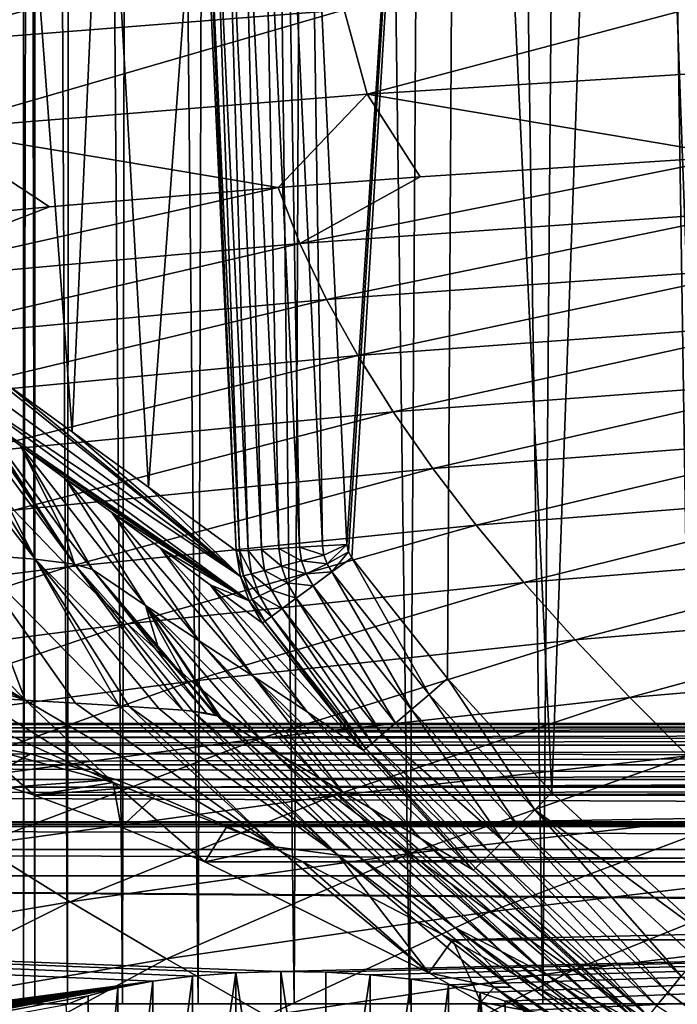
# Model space of a CAD drawing. Header units: metres. Extents: x -150 to 310, y -128 to 84.
# Tile 357 of 465: x 232.97 to 238.32, y 32.1 to 40.11. Entities that reach past the tile are written whole.
import ezdxf

# ---------------------------------------------------------------- set-up
doc = ezdxf.new("R2010")
doc.units = ezdxf.units.M
doc.layers.add('solid_26009703_SW0001_01', color=7, linetype='CONTINUOUS')

msp = doc.modelspace()

# ---------------------------------------------------------------- linework, layer by layer
at = {"layer": 'solid_26009703_SW0001_01'}
for points in [[(233.090775, 32.099998, 1.751996), (233.100632, 84.099998, 1.843907), (233, 84.099998)], [(233, 32.099998), (233, 84.099998), (233.100632, 84.099998, -1.843907)], [(233.090775, 32.099998, 1.751996), (233, 84.099998), (233, 32.099998)], [(233, 32.099998), (233.100632, 84.099998, -1.843907), (233.090775, 32.099998, -1.751996)], [(233.359024, 32.099998, 3.474618), (233.100632, 84.099998, 1.843907), (233.090775, 32.099998, 1.751996)], [(233.090775, 32.099998, -1.751996), (233.100632, 84.099998, -1.843907), (233.359024, 32.099998, -3.474618)], [(233.359024, 32.099998, 3.474618), (233.397217, 84.099998, 3.652678), (233.100632, 84.099998, 1.843907)], [(233.359024, 32.099998, -3.474618), (233.100632, 84.099998, -1.843907), (233.397217, 84.099998, -3.652678)], [(233.805099, 32.099998, 5.169191), (233.397217, 84.099998, 3.652678), (233.359024, 32.099998, 3.474618)], [(233.359024, 32.099998, -3.474618), (233.397217, 84.099998, -3.652678), (233.805099, 32.099998, -5.169191)], [(233.805099, 32.099998, 5.169191), (233.890686, 84.099998, 5.42968), (233.397217, 84.099998, 3.652678)], [(233.805099, 32.099998, -5.169191), (233.397217, 84.099998, -3.652678), (233.890686, 84.099998, -5.42968)], [(234.421494, 32.099998, 6.804354), (233.890686, 84.099998, 5.42968), (233.805099, 32.099998, 5.169191)], [(233.805099, 32.099998, -5.169191), (233.890686, 84.099998, -5.42968), (234.421494, 32.099998, -6.804354)], [(234.421494, 32.099998, 6.804354), (234.571091, 84.099998, 7.136945), (233.890686, 84.099998, 5.42968)], [(234.421494, 32.099998, -6.804354), (233.890686, 84.099998, -5.42968), (234.571091, 84.099998, -7.136945)], [(235.2034, 32.099998, 8.370223), (234.571091, 84.099998, 7.136945), (234.421494, 32.099998, 6.804354)], [(234.421494, 32.099998, -6.804354), (234.571091, 84.099998, -7.136945), (235.2034, 32.099998, -8.370223)], [(235.2034, 32.099998, 8.370223), (235.434052, 84.099998, 8.765393), (234.571091, 84.099998, 7.136945)], [(235.2034, 32.099998, -8.370223), (234.571091, 84.099998, -7.136945), (235.434052, 84.099998, -8.765393)], [(236.1427, 32.099998, 9.84706), (235.434052, 84.099998, 8.765393), (235.2034, 32.099998, 8.370223)], [(235.2034, 32.099998, -8.370223), (235.434052, 84.099998, -8.765393), (236.1427, 32.099998, -9.84706)], [(236.1427, 32.099998, 9.84706), (236.466843, 84.099998, 10.287792), (235.434052, 84.099998, 8.765393)], [(236.1427, 32.099998, -9.84706), (235.434052, 84.099998, -8.765393), (236.466843, 84.099998, -10.287792)], [(237.226669, 32.099998, 11.217721), (236.466843, 84.099998, 10.287792), (236.1427, 32.099998, 9.84706)], [(236.1427, 32.099998, -9.84706), (236.466843, 84.099998, -10.287792), (237.226669, 32.099998, -11.217721)], [(237.226669, 32.099998, 11.217721), (237.657089, 84.099998, 11.689745), (236.466843, 84.099998, 10.287792)], [(237.226669, 32.099998, -11.217721), (236.466843, 84.099998, -10.287792), (237.657089, 84.099998, -11.689745)], [(238.44928, 32.099998, 12.473018), (237.657089, 84.099998, 11.689745), (237.226669, 32.099998, 11.217721)], [(237.226669, 32.099998, -11.217721), (237.657089, 84.099998, -11.689745), (238.44928, 32.099998, -12.473018)], [(238.385468, 41.969818, 12.413801), (237.657089, 84.099998, 11.689745), (238.44928, 32.099998, 12.473018)], [(238.44928, 32.099998, -12.473018), (237.657089, 84.099998, -11.689745), (238.995682, 84.099998, -12.957369)], [(236.541367, 49.969318, 20), (237.91925, 51.259144, 20), (237.301361, 33.821472, 20)], [(237.91925, 51.259144, 20), (238.59613, 32.629078, 20), (237.301361, 33.821472, 20)], [(237.91925, 51.259144, 20), (238.800003, 42.099998, 20), (238.59613, 32.629078, 20)], [(235.630768, 35.840401, 20), (235.338135, 42.096806, 20), (236.541367, 49.969318, 20)], [(235.644913, 35.778393, 20), (235.630768, 35.840401, 20), (236.541367, 49.969318, 20)], [(235.672653, 35.729469, 20), (235.644913, 35.778393, 20), (236.541367, 49.969318, 20)], [(236.452606, 34.747734, 20), (235.672653, 35.729469, 20), (236.541367, 49.969318, 20)], [(236.452606, 34.747734, 20), (236.541367, 49.969318, 20), (237.301361, 33.821472, 20)], [(233.395615, 36.757183, 74.442169), (232.869705, 37.139164, 95.521042), (232.913101, 43.19643, 82.825928)], [(233.395615, 36.757183, 74.442169), (232.913101, 43.19643, 82.825928), (233.658463, 42.625095, 51.845421)], [(234.017548, 36.305454, 49.514297), (233.395615, 36.757183, 74.442169), (233.658463, 42.625095, 51.845421)], [(234.017548, 36.305454, 49.514297), (233.658463, 42.625095, 51.845421), (234.439224, 42.055996, 20.878588)], [(235.141006, 42.088852, 20.021889), (235.246521, 35.816696, 20.086493), (234.953461, 42.081203, 20.086493)], [(235.141006, 42.088852, 20.021889), (235.338135, 42.096806, 20), (235.433853, 35.828255, 20.021889)], [(235.141006, 42.088852, 20.021889), (235.433853, 35.828255, 20.021889), (235.246521, 35.816696, 20.086493)], [(235.433853, 35.828255, 20.021889), (235.338135, 42.096806, 20), (235.630768, 35.840401, 20)], [(234.017548, 36.305454, 49.514297), (234.439224, 42.055996, 20.878588), (234.731995, 35.786533, 20.87855)], [(234.465729, 42.058949, 20.681879), (234.731995, 35.786533, 20.87855), (234.439224, 42.055996, 20.878588)], [(234.534683, 42.062824, 20.495781), (234.759262, 35.786629, 20.681879), (234.465729, 42.058949, 20.681879)], [(234.465729, 42.058949, 20.681879), (234.759262, 35.786629, 20.681879), (234.731995, 35.786533, 20.87855)], [(234.642746, 42.067947, 20.329344), (234.828171, 35.790882, 20.495781), (234.534683, 42.062824, 20.495781)], [(234.534683, 42.062824, 20.495781), (234.828171, 35.790882, 20.495781), (234.759262, 35.786629, 20.681879)], [(234.784637, 42.074146, 20.190666), (234.936142, 35.797543, 20.329344), (234.642746, 42.067947, 20.329344)], [(234.642746, 42.067947, 20.329344), (234.936142, 35.797543, 20.329344), (234.828171, 35.790882, 20.495781)], [(234.953461, 42.081203, 20.086493), (235.077881, 35.80629, 20.190666), (234.784637, 42.074146, 20.190666)], [(234.784637, 42.074146, 20.190666), (235.077881, 35.80629, 20.190666), (234.936142, 35.797543, 20.329344)], [(234.953461, 42.081203, 20.086493), (235.246521, 35.816696, 20.086493), (235.077881, 35.80629, 20.190666)], [(235.451828, 40.869785, 211.183823), (231.821625, 40.593849, 211.359573), (232.019638, 39.910927, 213.654266)], [(235.451828, 40.869785, 211.183823), (232.019638, 39.910927, 213.654266), (235.610199, 40.192123, 213.433502)], [(239.204437, 40.410988, 213.261826), (235.610199, 40.192123, 213.433502), (235.798004, 39.504864, 215.672867)], [(239.204437, 40.410988, 213.261826), (235.798004, 39.504864, 215.672867), (239.345276, 39.727409, 215.466431)], [(235.610199, 40.192123, 213.433502), (232.019638, 39.910927, 213.654266), (232.254425, 39.218933, 215.938339)], [(235.610199, 40.192123, 213.433502), (232.254425, 39.218933, 215.938339), (235.798004, 39.504864, 215.672867)], [(239.345276, 39.727409, 215.466431), (235.798004, 39.504864, 215.672867), (238.802719, 39.001549, 217.68541)], [(235.798004, 39.504864, 215.672867), (232.254425, 39.218933, 215.938339), (235.073395, 38.744179, 217.959778)], [(235.798004, 39.504864, 215.672867), (235.073395, 38.744179, 217.959778), (236.230042, 38.831886, 217.866257)], [(235.798004, 39.504864, 215.672867), (236.230042, 38.831886, 217.866257), (238.802719, 39.001549, 217.68541)], [(232.254425, 39.218933, 215.938339), (231.350128, 38.413631, 218.312469), (233.212219, 38.588154, 218.126221)], [(232.254425, 39.218933, 215.938339), (233.212219, 38.588154, 218.126221), (235.073395, 38.744179, 217.959778)], [(235.250504, 38.289734, 219.408325), (238.934891, 38.549389, 219.108856), (238.802719, 39.001549, 217.68541)], [(236.230042, 38.831886, 217.866257), (235.250504, 38.289734, 219.408325), (238.802719, 39.001549, 217.68541)], [(236.230042, 38.831886, 217.866257), (235.073395, 38.744179, 217.959778), (235.250504, 38.289734, 219.408325)], [(231.570587, 37.956104, 219.793411), (235.250504, 38.289734, 219.408325), (235.073395, 38.744179, 217.959778)], [(233.212219, 38.588154, 218.126221), (231.570587, 37.956104, 219.793411), (235.073395, 38.744179, 217.959778)], [(233.212219, 38.588154, 218.126221), (231.350128, 38.413631, 218.312469), (231.570587, 37.956104, 219.793411)], [(235.250504, 38.289734, 219.408325), (235.467178, 37.834183, 220.850983), (238.934891, 38.549389, 219.108856)], [(235.467178, 37.834183, 220.850983), (239.097412, 38.095707, 220.52771), (238.934891, 38.549389, 219.108856)], [(231.570587, 37.956104, 219.793411), (231.8414, 37.498146, 221.266678), (235.250504, 38.289734, 219.408325)], [(231.8414, 37.498146, 221.266678), (235.467178, 37.834183, 220.850983), (235.250504, 38.289734, 219.408325)], [(235.467178, 37.834183, 220.850983), (235.72023, 37.377163, 222.287445), (239.097412, 38.095707, 220.52771)], [(235.72023, 37.377163, 222.287445), (239.287216, 37.640106, 221.941879), (239.097412, 38.095707, 220.52771)], [(231.8414, 37.498146, 221.266678), (232.157654, 37.039299, 222.731827), (235.467178, 37.834183, 220.850983)], [(232.157654, 37.039299, 222.731827), (235.72023, 37.377163, 222.287445), (235.467178, 37.834183, 220.850983)], [(235.72023, 37.377163, 222.287445), (236.008469, 36.918476, 223.717239), (239.287216, 37.640106, 221.941879)], [(236.008469, 36.918476, 223.717239), (239.503418, 37.18232, 223.35112), (239.287216, 37.640106, 221.941879)], [(232.869705, 37.139164, 95.521042), (234.764771, 35.577438, 20.882315), (232.431152, 37.456711, 112.994759)], [(232.461105, 37.262821, 112.999016), (232.431152, 37.456711, 112.994759), (234.764771, 35.577438, 20.882315)], [(232.157654, 37.039299, 222.731827), (232.517883, 36.579445, 224.188049), (235.72023, 37.377163, 222.287445)], [(232.517883, 36.579445, 224.188049), (236.008469, 36.918476, 223.717239), (235.72023, 37.377163, 222.287445)], [(232.461105, 37.262821, 112.999016), (234.764771, 35.577438, 20.882315), (232.524994, 37.077431, 113.003975)], [(233.395615, 36.757183, 74.442169), (234.764771, 35.577438, 20.882315), (232.869705, 37.139164, 95.521042)], [(236.008469, 36.918476, 223.717239), (236.330688, 36.457912, 225.139877), (239.503418, 37.18232, 223.35112)], [(236.330688, 36.457912, 225.139877), (239.745117, 36.722069, 224.755173), (239.503418, 37.18232, 223.35112)], [(232.524994, 37.077431, 113.003975), (234.836502, 35.379505, 20.886711), (232.620819, 36.906345, 113.009468)], [(232.524994, 37.077431, 113.003975), (234.764771, 35.577438, 20.882315), (234.836502, 35.379505, 20.886711)], [(233.093781, 35.719173, 119.149307), (232.080536, 37.019733, 119.556763), (232.30365, 36.987812, 117.820557)], [(232.565598, 35.761524, 122.27652), (232.080536, 37.019733, 119.556763), (233.093781, 35.719173, 119.149307)], [(233.093781, 35.719173, 119.149307), (232.30365, 36.987812, 117.820557), (232.46637, 36.958637, 116.082619)], [(233.414734, 35.678715, 116.038506), (232.46637, 36.958637, 116.082619), (232.571381, 36.930923, 114.377327)], [(233.093781, 35.719173, 119.149307), (232.46637, 36.958637, 116.082619), (233.414734, 35.678715, 116.038506)], [(232.517883, 36.579445, 224.188049), (232.920578, 36.118473, 225.634552), (236.008469, 36.918476, 223.717239)], [(232.599335, 36.918957, 113.709587), (233.414734, 35.678715, 116.038506), (232.571381, 36.930923, 114.377327)], [(232.599335, 36.918957, 113.709587), (232.619705, 36.90715, 113.051491), (233.414734, 35.678715, 116.038506)], [(232.619705, 36.90715, 113.051491), (233.335846, 35.921425, 113.033386), (233.414734, 35.678715, 116.038506)], [(232.619705, 36.90715, 113.051491), (232.620819, 36.906345, 113.009468), (233.335846, 35.921425, 113.033386)], [(232.973709, 36.644333, 99.064072), (233.335846, 35.921425, 113.033386), (232.620819, 36.906345, 113.009468)], [(232.973709, 36.644333, 99.064072), (232.620819, 36.906345, 113.009468), (234.836502, 35.379505, 20.886711)], [(232.920578, 36.118473, 225.634552), (236.330688, 36.457912, 225.139877), (236.008469, 36.918476, 223.717239)], [(234.017548, 36.305454, 49.514297), (234.764771, 35.577438, 20.882315), (233.395615, 36.757183, 74.442169)], [(236.330688, 36.457912, 225.139877), (236.685699, 35.995274, 226.554855), (239.745117, 36.722069, 224.755173)], [(236.685699, 35.995274, 226.554855), (240.011414, 36.25909, 226.153793), (239.745117, 36.722069, 224.755173)], [(232.973709, 36.644333, 99.064072), (233.560165, 35.634853, 113.03997), (233.335846, 35.921425, 113.033386)], [(232.973709, 36.644333, 99.064072), (233.991531, 35.341213, 94.658859), (233.560165, 35.634853, 113.03997)], [(232.973709, 36.644333, 99.064072), (233.340225, 36.374916, 84.553391), (233.991531, 35.341213, 94.658859)], [(233.340225, 36.374916, 84.553391), (232.973709, 36.644333, 99.064072), (234.836502, 35.379505, 20.886711)], [(232.920578, 36.118473, 225.634552), (233.364243, 35.656261, 227.070557), (236.330688, 36.457912, 225.139877)], [(233.364243, 35.656261, 227.070557), (236.685699, 35.995274, 226.554855), (236.330688, 36.457912, 225.139877)], [(233.340225, 36.374916, 84.553391), (234.430634, 35.053745, 76.213921), (233.991531, 35.341213, 94.658859)], [(233.340225, 36.374916, 84.553391), (233.718643, 36.098503, 69.475204), (234.430634, 35.053745, 76.213921)], [(234.836502, 35.379505, 20.886711), (233.718643, 36.098503, 69.475204), (233.340225, 36.374916, 84.553391)], [(234.017548, 36.305454, 49.514297), (234.731995, 35.786533, 20.87855), (234.764771, 35.577438, 20.882315)], [(236.685699, 35.995274, 226.554855), (237.072311, 35.530354, 227.9617), (240.011414, 36.25909, 226.153793)], [(237.072311, 35.530354, 227.9617), (240.301422, 35.793114, 227.546768), (240.011414, 36.25909, 226.153793)], [(230.048141, 35.242172, 227.700943), (233.364243, 35.656261, 227.070557), (232.920578, 36.118473, 225.634552)], [(234.836502, 35.379505, 20.886711), (234.11116, 35.811813, 53.836086), (233.718643, 36.098503, 69.475204)], [(233.718643, 36.098503, 69.475204), (234.869934, 34.767818, 57.770428), (234.430634, 35.053745, 76.213921)], [(233.718643, 36.098503, 69.475204), (234.11116, 35.811813, 53.836086), (234.869934, 34.767818, 57.770428)], [(233.364243, 35.656261, 227.070557), (233.847382, 35.192696, 228.495255), (236.685699, 35.995274, 226.554855)], [(233.847382, 35.192696, 228.495255), (237.072311, 35.530354, 227.9617), (236.685699, 35.995274, 226.554855)], [(233.335846, 35.921425, 113.033386), (233.560165, 35.634853, 113.03997), (233.414734, 35.678715, 116.038506)], [(233.012894, 34.571747, 125.011978), (231.002228, 35.755974, 128.208389), (230.924133, 35.838177, 128.226028)], [(231.835144, 35.809242, 125.291481), (233.012894, 34.571747, 125.011978), (230.924133, 35.838177, 128.226028)], [(235.433853, 35.828255, 20.021889), (235.630768, 35.840401, 20), (235.445251, 35.753216, 20.022001)], [(235.445251, 35.753216, 20.022001), (235.630768, 35.840401, 20), (235.470734, 35.681454, 20.022127)], [(235.470734, 35.681454, 20.022127), (235.630768, 35.840401, 20), (235.644913, 35.778393, 20)], [(233.012894, 34.571747, 125.011978), (231.386047, 35.361889, 128.123688), (231.002228, 35.755974, 128.208389)], [(232.565598, 35.761524, 122.27652), (233.012894, 34.571747, 125.011978), (231.835144, 35.809242, 125.291481)], [(232.565598, 35.761524, 122.27652), (233.421768, 34.547264, 123.322212), (233.012894, 34.571747, 125.011978)], [(232.565598, 35.761524, 122.27652), (233.777496, 34.526241, 121.561333), (233.421768, 34.547264, 123.322212)], [(232.565598, 35.761524, 122.27652), (233.093781, 35.719173, 119.149307), (233.777496, 34.526241, 121.561333)], [(234.11116, 35.811813, 53.836086), (235.307999, 34.477139, 39.332069), (234.869934, 34.767818, 57.770428)], [(234.11116, 35.811813, 53.836086), (234.52002, 35.511608, 37.642612), (235.307999, 34.477139, 39.332069)], [(234.836502, 35.379505, 20.886711), (234.52002, 35.511608, 37.642612), (234.11116, 35.811813, 53.836086)], [(234.731995, 35.786533, 20.87855), (234.759262, 35.786629, 20.681879), (234.790588, 35.584106, 20.68499)], [(234.731995, 35.786533, 20.87855), (234.790588, 35.584106, 20.68499), (234.764771, 35.577438, 20.882315)], [(234.759262, 35.786629, 20.681879), (234.828171, 35.790882, 20.495781), (234.857025, 35.601269, 20.498165)], [(234.759262, 35.786629, 20.681879), (234.857025, 35.601269, 20.498165), (234.790588, 35.584106, 20.68499)], [(234.828171, 35.790882, 20.495781), (234.936142, 35.797543, 20.329344), (234.961609, 35.628284, 20.33099)], [(234.828171, 35.790882, 20.495781), (234.961609, 35.628284, 20.33099), (234.857025, 35.601269, 20.498165)], [(234.936142, 35.797543, 20.329344), (235.077881, 35.80629, 20.190666), (235.099213, 35.663826, 20.191645)], [(234.936142, 35.797543, 20.329344), (235.099213, 35.663826, 20.191645), (234.961609, 35.628284, 20.33099)], [(235.077881, 35.80629, 20.190666), (235.246521, 35.816696, 20.086493), (235.263092, 35.706161, 20.086941)], [(235.077881, 35.80629, 20.190666), (235.263092, 35.706161, 20.086941), (235.099213, 35.663826, 20.191645)], [(235.246521, 35.816696, 20.086493), (235.433853, 35.828255, 20.021889), (235.445251, 35.753216, 20.022001)], [(235.246521, 35.816696, 20.086493), (235.445251, 35.753216, 20.022001), (235.263092, 35.706161, 20.086941)], [(235.263092, 35.706161, 20.086941), (235.445251, 35.753216, 20.022001), (235.470734, 35.681454, 20.022127)], [(235.470734, 35.681454, 20.022127), (235.644913, 35.778393, 20), (235.509155, 35.61562, 20.022335)], [(235.509155, 35.61562, 20.022335), (235.644913, 35.778393, 20), (235.672653, 35.729469, 20)], [(237.072311, 35.530354, 227.9617), (237.489304, 35.06295, 229.359924), (240.301422, 35.793114, 227.546768)], [(237.489304, 35.06295, 229.359924), (240.614212, 35.323864, 228.933807), (240.301422, 35.793114, 227.546768)], [(233.093781, 35.719173, 119.149307), (234.295975, 34.489803, 117.893501), (234.101685, 34.505318, 119.520882)], [(233.093781, 35.719173, 119.149307), (233.414734, 35.678715, 116.038506), (234.295975, 34.489803, 117.893501)], [(233.093781, 35.719173, 119.149307), (234.101685, 34.505318, 119.520882), (233.861069, 34.521141, 121.088203)], [(233.093781, 35.719173, 119.149307), (233.861069, 34.521141, 121.088203), (233.777496, 34.526241, 121.561333)], [(233.414734, 35.678715, 116.038506), (234.489151, 34.466469, 115.50058), (234.37442, 34.481972, 117.069504)], [(233.414734, 35.678715, 116.038506), (233.560165, 35.634853, 113.03997), (234.489151, 34.466469, 115.50058)], [(233.414734, 35.678715, 116.038506), (234.37442, 34.481972, 117.069504), (234.295975, 34.489803, 117.893501)], [(235.099213, 35.663826, 20.191645), (235.263092, 35.706161, 20.086941), (235.300385, 35.600349, 20.08746)], [(235.263092, 35.706161, 20.086941), (235.470734, 35.681454, 20.022127), (235.300385, 35.600349, 20.08746)], [(235.300385, 35.600349, 20.08746), (235.470734, 35.681454, 20.022127), (235.509155, 35.61562, 20.022335)], [(235.509155, 35.61562, 20.022335), (235.672653, 35.729469, 20), (236.301102, 34.618252, 20.022333)], [(236.301102, 34.618252, 20.022333), (235.672653, 35.729469, 20), (236.452606, 34.747734, 20)], [(230.048141, 35.242172, 227.700943), (230.627716, 34.780251, 229.147446), (233.364243, 35.656261, 227.070557)], [(230.627716, 34.780251, 229.147446), (233.847382, 35.192696, 228.495255), (233.364243, 35.656261, 227.070557)], [(233.560165, 35.634853, 113.03997), (234.576004, 34.444588, 113.481018), (234.563339, 34.449238, 113.892143)], [(233.560165, 35.634853, 113.03997), (234.341324, 34.709183, 113.06076), (234.576004, 34.444588, 113.481018)], [(233.560165, 35.634853, 113.03997), (234.563339, 34.449238, 113.892143), (234.489151, 34.466469, 115.50058)], [(233.560165, 35.634853, 113.03997), (234.100006, 34.983879, 113.054543), (234.341324, 34.709183, 113.06076)], [(233.991531, 35.341213, 94.658859), (234.100006, 34.983879, 113.054543), (233.560165, 35.634853, 113.03997)], [(234.790588, 35.584106, 20.68499), (234.857025, 35.601269, 20.498165), (234.921448, 35.419945, 20.500959)], [(234.857025, 35.601269, 20.498165), (234.961609, 35.628284, 20.33099), (235.018814, 35.466297, 20.332916)], [(234.857025, 35.601269, 20.498165), (235.018814, 35.466297, 20.332916), (234.921448, 35.419945, 20.500959)], [(234.961609, 35.628284, 20.33099), (235.099213, 35.663826, 20.191645), (235.147232, 35.527435, 20.192785)], [(234.961609, 35.628284, 20.33099), (235.147232, 35.527435, 20.192785), (235.018814, 35.466297, 20.332916)], [(235.099213, 35.663826, 20.191645), (235.300385, 35.600349, 20.08746), (235.147232, 35.527435, 20.192785)], [(235.147232, 35.527435, 20.192785), (235.300385, 35.600349, 20.08746), (235.356781, 35.503185, 20.088226)], [(235.300385, 35.600349, 20.08746), (235.509155, 35.61562, 20.022335), (235.356781, 35.503185, 20.088226)], [(235.356781, 35.503185, 20.088226), (235.509155, 35.61562, 20.022335), (236.157059, 34.495323, 20.088224)], [(235.509155, 35.61562, 20.022335), (236.301102, 34.618252, 20.022333), (236.157059, 34.495323, 20.088224)], [(233.847382, 35.192696, 228.495255), (234.3685, 34.727657, 229.907852), (237.072311, 35.530354, 227.9617)], [(234.3685, 34.727657, 229.907852), (237.489304, 35.06295, 229.359924), (237.072311, 35.530354, 227.9617)], [(234.52002, 35.511608, 37.642612), (235.768097, 34.163372, 20.892706), (235.307999, 34.477139, 39.332069)], [(234.52002, 35.511608, 37.642612), (234.944534, 35.199009, 20.89259), (235.768097, 34.163372, 20.892706)], [(234.836502, 35.379505, 20.886711), (234.944534, 35.199009, 20.89259), (234.52002, 35.511608, 37.642612)], [(234.764771, 35.577438, 20.882315), (234.790588, 35.584106, 20.68499), (234.85994, 35.390659, 20.688641)], [(234.764771, 35.577438, 20.882315), (234.85994, 35.390659, 20.688641), (234.836502, 35.379505, 20.886711)], [(234.790588, 35.584106, 20.68499), (234.921448, 35.419945, 20.500959), (234.85994, 35.390659, 20.688641)], [(235.018814, 35.466297, 20.332916), (235.147232, 35.527435, 20.192785), (235.219925, 35.402206, 20.194407)], [(235.147232, 35.527435, 20.192785), (235.356781, 35.503185, 20.088226), (235.219925, 35.402206, 20.194407)], [(234.921448, 35.419945, 20.500959), (235.018814, 35.466297, 20.332916), (235.105377, 35.317688, 20.335608)], [(235.018814, 35.466297, 20.332916), (235.219925, 35.402206, 20.194407), (235.105377, 35.317688, 20.335608)], [(235.219925, 35.402206, 20.194407), (235.356781, 35.503185, 20.088226), (236.027695, 34.384918, 20.194407)], [(235.356781, 35.503185, 20.088226), (236.157059, 34.495323, 20.088224), (236.027695, 34.384918, 20.194407)], [(233.012894, 34.571747, 125.011978), (231.77153, 34.982182, 128.042114), (231.386047, 35.361889, 128.123688)], [(234.836502, 35.379505, 20.886711), (234.85994, 35.390659, 20.688641), (234.964584, 35.213799, 20.693642)], [(234.836502, 35.379505, 20.886711), (234.964584, 35.213799, 20.693642), (234.944534, 35.199009, 20.89259)], [(234.85994, 35.390659, 20.688641), (234.921448, 35.419945, 20.500959), (235.018829, 35.25383, 20.504818)], [(234.85994, 35.390659, 20.688641), (235.018829, 35.25383, 20.504818), (234.964584, 35.213799, 20.693642)], [(234.921448, 35.419945, 20.500959), (235.105377, 35.317688, 20.335608), (235.018829, 35.25383, 20.504818)], [(235.105377, 35.317688, 20.335608), (235.219925, 35.402206, 20.194407), (235.919418, 34.292511, 20.335606)], [(235.219925, 35.402206, 20.194407), (236.027695, 34.384918, 20.194407), (235.919418, 34.292511, 20.335606)], [(233.991531, 35.341213, 94.658859), (234.597855, 34.433716, 112.55275), (234.586365, 34.439823, 113.066833)], [(233.991531, 35.341213, 94.658859), (234.586365, 34.439823, 113.066833), (234.341324, 34.709183, 113.06076)], [(233.991531, 35.341213, 94.658859), (234.989746, 34.185661, 95.083435), (234.609299, 34.427532, 112.037407)], [(233.991531, 35.341213, 94.658859), (235.409134, 33.936214, 76.482254), (234.989746, 34.185661, 95.083435)], [(233.991531, 35.341213, 94.658859), (234.609299, 34.427532, 112.037407), (234.597855, 34.433716, 112.55275)], [(233.991531, 35.341213, 94.658859), (234.430634, 35.053745, 76.213921), (235.409134, 33.936214, 76.482254)], [(233.991531, 35.341213, 94.658859), (234.341324, 34.709183, 113.06076), (234.100006, 34.983879, 113.054543)], [(235.018829, 35.25383, 20.504818), (235.105377, 35.317688, 20.335608), (235.837601, 34.222687, 20.504816)], [(235.105377, 35.317688, 20.335608), (235.919418, 34.292511, 20.335606), (235.837601, 34.222687, 20.504816)], [(237.489304, 35.06295, 229.359924), (237.935471, 34.592857, 230.749069), (240.614212, 35.323864, 228.933807)], [(237.935471, 34.592857, 230.749069), (240.948898, 34.851074, 230.314713), (240.614212, 35.323864, 228.933807)], [(230.627716, 34.780251, 229.147446), (231.252838, 34.318096, 230.577621), (233.847382, 35.192696, 228.495255)], [(231.252838, 34.318096, 230.577621), (234.3685, 34.727657, 229.907852), (233.847382, 35.192696, 228.495255)], [(234.964584, 35.213799, 20.693642), (235.768097, 34.163372, 20.892706), (234.944534, 35.199009, 20.89259)], [(234.964584, 35.213799, 20.693642), (235.018829, 35.25383, 20.504818), (235.786316, 34.178917, 20.69364)], [(234.964584, 35.213799, 20.693642), (235.786316, 34.178917, 20.69364), (235.768097, 34.163372, 20.892706)], [(235.018829, 35.25383, 20.504818), (235.837601, 34.222687, 20.504816), (235.786316, 34.178917, 20.69364)], [(234.3685, 34.727657, 229.907852), (234.926056, 34.261028, 231.307571), (237.489304, 35.06295, 229.359924)], [(234.430634, 35.053745, 76.213921), (235.59697, 33.826969, 68.142448), (235.409134, 33.936214, 76.482254)], [(234.430634, 35.053745, 76.213921), (234.869934, 34.767818, 57.770428), (235.59697, 33.826969, 68.142448)], [(234.926056, 34.261028, 231.307571), (237.935471, 34.592857, 230.749069), (237.489304, 35.06295, 229.359924)], [(233.012894, 34.571747, 125.011978), (232.607803, 34.595226, 126.468506), (231.77153, 34.982182, 128.042114)], [(237.935471, 34.592857, 230.749069), (238.409164, 34.119846, 232.128738), (240.948898, 34.851074, 230.314713)], [(231.252838, 34.318096, 230.577621), (231.921677, 33.85569, 231.990265), (234.3685, 34.727657, 229.907852)], [(231.921677, 33.85569, 231.990265), (234.926056, 34.261028, 231.307571), (234.3685, 34.727657, 229.907852)], [(234.341324, 34.709183, 113.06076), (234.586365, 34.439823, 113.066833), (234.576004, 34.444588, 113.481018)], [(234.869934, 34.767818, 57.770428), (236.237015, 33.442127, 39.752815), (235.823425, 33.692345, 58.092903)], [(234.869934, 34.767818, 57.770428), (235.307999, 34.477139, 39.332069), (236.237015, 33.442127, 39.752815)], [(234.869934, 34.767818, 57.770428), (235.823425, 33.692345, 58.092903), (235.59697, 33.826969, 68.142448)], [(236.301102, 34.618252, 20.022333), (236.452606, 34.747734, 20), (237.161575, 33.679359, 20.022345)], [(236.452606, 34.747734, 20), (237.301361, 33.821472, 20), (237.161575, 33.679359, 20.022345)], [(233.729126, 33.900833, 124.859993), (232.157562, 34.617348, 127.96389), (232.607803, 34.595226, 126.468506)], [(232.616531, 34.202724, 127.875153), (232.157562, 34.617348, 127.96389), (233.729126, 33.900833, 124.859993)], [(233.729126, 33.900833, 124.859993), (232.607803, 34.595226, 126.468506), (233.012894, 34.571747, 125.011978)], [(235.051331, 33.379169, 120.924812), (233.729126, 33.900833, 124.859993), (233.012894, 34.571747, 125.011978)], [(233.421768, 34.547264, 123.322212), (235.051331, 33.379169, 120.924812), (233.012894, 34.571747, 125.011978)], [(233.421768, 34.547264, 123.322212), (233.777496, 34.526241, 121.561333), (235.051331, 33.379169, 120.924812)], [(234.926056, 34.261028, 231.307571), (235.518005, 33.792648, 232.693787), (237.935471, 34.592857, 230.749069)], [(235.518005, 33.792648, 232.693787), (238.409164, 34.119846, 232.128738), (237.935471, 34.592857, 230.749069)], [(236.157059, 34.495323, 20.088224), (236.301102, 34.618252, 20.022333), (237.026642, 33.546597, 20.088219)], [(236.301102, 34.618252, 20.022333), (237.161575, 33.679359, 20.022345), (237.026642, 33.546597, 20.088219)], [(233.777496, 34.526241, 121.561333), (233.861069, 34.521141, 121.088203), (235.051331, 33.379169, 120.924812)], [(233.861069, 34.521141, 121.088203), (234.101685, 34.505318, 119.520882), (235.560883, 33.310104, 117.01152)], [(235.051331, 33.379169, 120.924812), (233.861069, 34.521141, 121.088203), (235.560883, 33.310104, 117.01152)], [(234.101685, 34.505318, 119.520882), (234.295975, 34.489803, 117.893501), (235.560883, 33.310104, 117.01152)], [(234.295975, 34.489803, 117.893501), (234.37442, 34.481972, 117.069504), (235.560883, 33.310104, 117.01152)], [(234.37442, 34.481972, 117.069504), (234.576004, 34.444588, 113.481018), (235.731308, 33.29538, 113.093063)], [(235.560883, 33.310104, 117.01152), (234.37442, 34.481972, 117.069504), (235.731308, 33.29538, 113.093063)], [(234.37442, 34.481972, 117.069504), (234.563339, 34.449238, 113.892143), (234.576004, 34.444588, 113.481018)], [(234.37442, 34.481972, 117.069504), (234.489151, 34.466469, 115.50058), (234.563339, 34.449238, 113.892143)], [(235.307999, 34.477139, 39.332069), (236.662109, 33.187962, 20.892885), (236.237015, 33.442127, 39.752815)], [(235.307999, 34.477139, 39.332069), (235.768097, 34.163372, 20.892706), (236.662109, 33.187962, 20.892885)], [(236.027695, 34.384918, 20.194407), (236.157059, 34.495323, 20.088224), (236.90538, 33.427303, 20.194412)], [(236.157059, 34.495323, 20.088224), (237.026642, 33.546597, 20.088219), (236.90538, 33.427303, 20.194412)], [(234.576004, 34.444588, 113.481018), (234.586365, 34.439823, 113.066833), (235.731308, 33.29538, 113.093063)], [(236.511673, 32.721931, 94.701561), (235.731308, 33.29538, 113.093063), (234.586365, 34.439823, 113.066833)], [(234.597855, 34.433716, 112.55275), (236.511673, 32.721931, 94.701561), (234.586365, 34.439823, 113.066833)], [(234.597855, 34.433716, 112.55275), (234.609299, 34.427532, 112.037407), (236.511673, 32.721931, 94.701561)], [(234.609299, 34.427532, 112.037407), (234.989746, 34.185661, 95.083435), (236.511673, 32.721931, 94.701561)], [(225.746277, 34.204208, 139.234207), (227.6474, 34.314499, 137.696564), (272.352661, 34.314495, 137.696625)], [(225.746277, 34.204208, 139.234207), (272.352661, 34.314495, 137.696625), (274.253784, 34.204205, 139.234268)], [(227.6474, 34.314499, 137.696564), (229.256088, 34.373852, 136.141403), (270.743927, 34.373848, 136.141449)], [(227.6474, 34.314499, 137.696564), (270.743927, 34.373848, 136.141449), (272.352661, 34.314495, 137.696625)], [(229.256088, 34.373852, 136.141403), (230.582535, 34.380898, 134.585037), (270.743927, 34.373848, 136.141449)], [(230.582535, 34.380898, 134.585037), (269.41745, 34.380898, 134.585037), (270.743927, 34.373848, 136.141449)], [(231.504959, 34.346169, 133.272812), (269.41745, 34.380898, 134.585037), (230.582535, 34.380898, 134.585037)], [(231.504959, 34.346169, 133.272812), (268.296295, 34.332218, 132.95636), (269.41745, 34.380898, 134.585037)], [(231.504959, 34.346169, 133.272812), (232.318726, 34.268024, 131.87326), (268.296295, 34.332218, 132.95636)], [(232.318726, 34.268024, 131.87326), (267.447449, 34.233112, 131.414093), (268.296295, 34.332218, 132.95636)], [(235.919418, 34.292511, 20.335606), (236.027695, 34.384918, 20.194407), (236.90538, 33.427303, 20.194412)], [(232.318726, 34.268024, 131.87326), (231.904053, 34.133011, 130.335693), (233.056046, 34.134136, 130.346451)], [(231.921677, 33.85569, 231.990265), (232.631744, 33.39296, 233.384476), (234.926056, 34.261028, 231.307571)], [(232.318726, 34.268024, 131.87326), (233.056046, 34.134136, 130.346451), (267.447449, 34.233112, 131.414093)], [(232.631744, 33.39296, 233.384476), (235.518005, 33.792648, 232.693787), (234.926056, 34.261028, 231.307571)], [(233.056046, 34.134136, 130.346451), (266.782776, 34.094315, 129.979233), (267.447449, 34.233112, 131.414093)], [(235.837601, 34.222687, 20.504816), (235.919418, 34.292511, 20.335606), (236.803894, 33.327446, 20.335653)], [(235.919418, 34.292511, 20.335606), (236.90538, 33.427303, 20.194412), (236.803894, 33.327446, 20.335653)], [(223.542557, 34.046326, 140.738251), (225.746277, 34.204208, 139.234207), (274.253784, 34.204205, 139.234268)], [(223.542557, 34.046326, 140.738251), (274.253784, 34.204205, 139.234268), (276.457489, 34.046322, 140.738281)], [(233.087189, 33.797848, 127.788521), (232.616531, 34.202724, 127.875153), (233.729126, 33.900833, 124.859993)], [(232.88942, 33.863445, 128.223022), (232.616531, 34.202724, 127.875153), (233.087189, 33.797848, 127.788521)], [(236.890808, 32.52541, 76.244865), (236.511673, 32.721931, 94.701561), (234.989746, 34.185661, 95.083435)], [(236.890808, 32.52541, 76.244865), (234.989746, 34.185661, 95.083435), (235.409134, 33.936214, 76.482254)], [(235.786316, 34.178917, 20.69364), (236.662109, 33.187962, 20.892885), (235.768097, 34.163372, 20.892706)], [(235.786316, 34.178917, 20.69364), (235.837601, 34.222687, 20.504816), (236.727219, 33.252018, 20.504892)], [(235.786316, 34.178917, 20.69364), (236.679169, 33.204739, 20.693754), (236.662109, 33.187962, 20.892885)], [(235.786316, 34.178917, 20.69364), (236.727219, 33.252018, 20.504892), (236.679169, 33.204739, 20.693754)], [(235.837601, 34.222687, 20.504816), (236.803894, 33.327446, 20.335653), (236.727219, 33.252018, 20.504892)], [(233.056046, 34.134136, 130.346451), (231.904053, 34.133011, 130.335693), (232.691803, 33.925819, 128.653641)], [(233.056046, 34.134136, 130.346451), (232.691803, 33.925819, 128.653641), (233.749176, 33.925819, 128.653641)], [(233.056046, 34.134136, 130.346451), (233.749176, 33.925819, 128.653641), (266.782776, 34.094315, 129.979233)], [(233.749176, 33.925819, 128.653641), (249.999832, 33.925819, 128.653641), (266.782776, 34.094315, 129.979233)], [(235.518005, 33.792648, 232.693787), (236.141678, 33.322315, 234.066071), (238.409164, 34.119846, 232.128738)], [(236.141678, 33.322315, 234.066071), (238.908249, 33.643661, 233.498672), (238.409164, 34.119846, 232.128738)], [(220.753189, 33.818741, 142.368561), (223.542557, 34.046326, 140.738251), (279.031219, 33.83704, 142.251602)], [(223.542557, 34.046326, 140.738251), (276.457489, 34.046322, 140.738281), (279.031219, 33.83704, 142.251602)], [(233.749176, 33.925819, 128.653641), (232.691803, 33.925819, 128.653641), (232.88942, 33.863445, 128.223022)], [(233.911682, 33.863125, 128.220856), (233.749176, 33.925819, 128.653641), (232.88942, 33.863445, 128.223022)], [(233.911682, 33.863125, 128.220856), (249.999832, 33.925819, 128.653641), (233.749176, 33.925819, 128.653641)], [(233.911682, 33.863125, 128.220856), (266.088806, 33.863132, 128.220917), (266.250854, 33.925819, 128.653641)], [(233.911682, 33.863125, 128.220856), (266.250854, 33.925819, 128.653641), (249.999832, 33.925819, 128.653641)], [(235.409134, 33.936214, 76.482254), (235.59697, 33.826969, 68.142448), (237.269379, 32.331123, 57.784691)], [(236.890808, 32.52541, 76.244865), (235.409134, 33.936214, 76.482254), (237.269379, 32.331123, 57.784691)], [(220.753189, 33.818741, 142.368561), (279.031219, 33.83704, 142.251602), (281.85083, 33.581394, 143.738922)], [(233.911682, 33.863125, 128.220856), (232.88942, 33.863445, 128.223022), (233.087189, 33.797848, 127.788521)], [(233.795837, 33.537861, 126.215294), (233.087189, 33.797848, 127.788521), (233.729126, 33.900833, 124.859993)], [(233.911682, 33.863125, 128.220856), (233.087189, 33.797848, 127.788521), (234.073685, 33.797848, 127.788521)], [(233.795837, 33.537861, 126.215294), (233.729126, 33.900833, 124.859993), (234.47699, 33.256634, 124.713936)], [(235.051331, 33.379169, 120.924812), (234.47699, 33.256634, 124.713936), (233.729126, 33.900833, 124.859993)], [(233.911682, 33.863125, 128.220856), (234.073685, 33.797848, 127.788521), (266.088806, 33.863132, 128.220917)], [(234.073685, 33.797848, 127.788521), (250, 33.797848, 127.788521), (266.088806, 33.863132, 128.220917)], [(235.59697, 33.826969, 68.142448), (235.823425, 33.692345, 58.092903), (237.269379, 32.331123, 57.784691)], [(220.753189, 33.818741, 142.368561), (281.85083, 33.581394, 143.738922), (218.184708, 33.581394, 143.738922)], [(232.631744, 33.39296, 233.384476), (233.379868, 32.929771, 234.759598), (235.518005, 33.792648, 232.693787)], [(234.073685, 33.797848, 127.788521), (233.087189, 33.797848, 127.788521), (233.795837, 33.537861, 126.215294)], [(233.379868, 32.929771, 234.759598), (236.141678, 33.322315, 234.066071), (235.518005, 33.792648, 232.693787)], [(234.656509, 33.545372, 126.257912), (234.073685, 33.797848, 127.788521), (233.795837, 33.537861, 126.215294)], [(234.656509, 33.545372, 126.257912), (250, 33.797848, 127.788521), (234.073685, 33.797848, 127.788521)], [(234.656509, 33.545372, 126.257912), (265.343018, 33.545162, 126.256714), (265.926392, 33.797848, 127.788521)], [(234.656509, 33.545372, 126.257912), (265.926392, 33.797848, 127.788521), (250, 33.797848, 127.788521)], [(237.301361, 33.821472, 20), (238.59613, 32.629078, 20), (237.161575, 33.679359, 20.022345)], [(235.823425, 33.692345, 58.092903), (236.237015, 33.442127, 39.752815), (237.649002, 32.12994, 39.330215)], [(237.269379, 32.331123, 57.784691), (235.823425, 33.692345, 58.092903), (237.649002, 32.12994, 39.330215)], [(237.161575, 33.679359, 20.022345), (238.353806, 32.323879, 20.088846), (237.026642, 33.546597, 20.088219)], [(237.161575, 33.679359, 20.022345), (238.475769, 32.470352, 20.022346), (238.353806, 32.323879, 20.088846)], [(238.59613, 32.629078, 20), (238.475769, 32.470352, 20.022346), (237.161575, 33.679359, 20.022345)], [(236.141678, 33.322315, 234.066071), (236.794434, 32.849823, 235.423981), (238.908249, 33.643661, 233.498672)], [(236.794434, 32.849823, 235.423981), (239.430618, 33.164036, 234.858643), (238.908249, 33.643661, 233.498672)], [(216.006058, 33.355789, 144.858429), (217.744492, 33.542385, 143.9431), (283.994232, 33.355755, 144.858582)], [(217.744492, 33.542385, 143.9431), (217.965561, 33.56163, 143.842987), (282.255432, 33.542393, 143.943069)], [(217.744492, 33.542385, 143.9431), (282.255432, 33.542393, 143.943069), (283.994232, 33.355755, 144.858582)], [(217.965561, 33.56163, 143.842987), (218.184708, 33.581394, 143.738922), (282.053345, 33.561947, 143.841324)], [(217.965561, 33.56163, 143.842987), (282.053345, 33.561947, 143.841324), (282.255432, 33.542393, 143.943069)], [(218.184708, 33.581394, 143.738922), (281.85083, 33.581394, 143.738922), (282.053345, 33.561947, 143.841324)], [(234.656509, 33.545372, 126.257912), (233.795837, 33.537861, 126.215294), (234.47699, 33.256634, 124.713936)], [(234.656509, 33.545372, 126.257912), (234.47699, 33.256634, 124.713936), (235.272385, 33.256634, 124.713936)], [(234.656509, 33.545372, 126.257912), (235.272385, 33.256634, 124.713936), (265.343018, 33.545162, 126.256714)], [(235.272385, 33.256634, 124.713936), (264.727631, 33.256634, 124.713936), (265.343018, 33.545162, 126.256714)], [(237.026642, 33.546597, 20.088219), (238.2444, 32.192482, 20.196152), (236.90538, 33.427303, 20.194412)], [(237.026642, 33.546597, 20.088219), (238.353806, 32.323879, 20.088846), (238.2444, 32.192482, 20.196152)], [(236.237015, 33.442127, 39.752815), (236.662109, 33.187962, 20.892885), (238.027283, 31.932003, 20.894844)], [(237.649002, 32.12994, 39.330215), (236.237015, 33.442127, 39.752815), (238.027283, 31.932003, 20.894844)], [(236.90538, 33.427303, 20.194412), (238.153046, 32.082767, 20.338869), (236.803894, 33.327446, 20.335653)], [(236.90538, 33.427303, 20.194412), (238.2444, 32.192482, 20.196152), (238.153046, 32.082767, 20.338869)], [(216.006058, 33.355789, 144.858429), (285.633423, 33.142666, 145.804123), (214.366592, 33.142666, 145.804123)], [(216.006058, 33.355789, 144.858429), (283.994232, 33.355755, 144.858582), (285.633423, 33.142666, 145.804123)], [(230.623795, 32.466122, 235.579315), (233.379868, 32.929771, 234.759598), (232.631744, 33.39296, 233.384476)], [(236.298569, 32.352539, 120.737846), (234.47699, 33.256634, 124.713936), (235.051331, 33.379169, 120.924812)], [(236.298569, 32.352539, 120.737846), (235.051331, 33.379169, 120.924812), (235.560883, 33.310104, 117.01152)], [(233.379868, 32.929771, 234.759598), (234.162857, 32.465988, 236.11499), (236.141678, 33.322315, 234.066071)], [(234.162857, 32.465988, 236.11499), (236.794434, 32.849823, 235.423981), (236.141678, 33.322315, 234.066071)], [(235.560883, 33.310104, 117.01152), (235.731308, 33.29538, 113.093063), (236.970154, 32.235134, 113.117851)], [(236.832535, 32.234627, 116.986885), (235.560883, 33.310104, 117.01152), (236.970154, 32.235134, 113.117851)], [(236.298569, 32.352539, 120.737846), (235.560883, 33.310104, 117.01152), (236.832535, 32.234627, 116.986885)], [(236.511673, 32.721931, 94.701561), (236.970154, 32.235134, 113.117851), (235.731308, 33.29538, 113.093063)], [(236.803894, 33.327446, 20.335653), (238.084351, 32.000259, 20.509815), (236.727219, 33.252018, 20.504892)], [(236.803894, 33.327446, 20.335653), (238.153046, 32.082767, 20.338869), (238.084351, 32.000259, 20.509815)], [(235.272385, 33.256634, 124.713936), (234.47699, 33.256634, 124.713936), (236.298569, 32.352539, 120.737846)], [(236.491516, 32.621136, 121.817169), (235.272385, 33.256634, 124.713936), (236.298569, 32.352539, 120.737846)], [(236.491516, 32.621136, 121.817169), (264.727631, 33.256634, 124.713936), (235.272385, 33.256634, 124.713936)], [(236.491516, 32.621136, 121.817169), (263.508392, 32.621086, 121.816956), (264.727631, 33.256634, 124.713936)], [(236.679169, 33.204739, 20.693754), (238.041763, 31.949104, 20.70039), (236.662109, 33.187962, 20.892885)], [(238.041763, 31.949104, 20.70039), (238.027283, 31.932003, 20.894844), (236.662109, 33.187962, 20.892885)], [(236.679169, 33.204739, 20.693754), (236.727219, 33.252018, 20.504892), (238.084351, 32.000259, 20.509815)], [(238.084351, 32.000259, 20.509815), (238.041763, 31.949104, 20.70039), (236.679169, 33.204739, 20.693754)], [(255.041092, 32.842091, 147.075653), (214.366592, 33.142666, 145.804123), (285.633423, 33.142666, 145.804123)], [(234.0522, 32.28397, 149.436661), (217.001617, 30.019323, 159.016785), (214.366592, 33.142666, 145.804123)], [(234.375488, 32.324577, 149.264893), (234.0522, 32.28397, 149.436661), (214.366592, 33.142666, 145.804123)], [(234.728195, 32.350941, 149.153351), (234.375488, 32.324577, 149.264893), (214.366592, 33.142666, 145.804123)], [(235.093491, 32.361805, 149.107407), (234.728195, 32.350941, 149.153351), (214.366592, 33.142666, 145.804123)], [(254.673965, 32.835247, 147.104614), (235.093491, 32.361805, 149.107407), (214.366592, 33.142666, 145.804123)], [(255.041092, 32.842091, 147.075653), (254.673965, 32.835247, 147.104614), (214.366592, 33.142666, 145.804123)], [(236.794434, 32.849823, 235.423981), (237.473587, 32.374977, 236.767075), (239.430618, 33.164036, 234.858643)], [(237.473587, 32.374977, 236.767075), (239.974106, 32.680721, 236.208389), (239.430618, 33.164036, 234.858643)], [(230.623795, 32.466122, 235.579315), (231.536835, 32.012623, 236.931702), (233.379868, 32.929771, 234.759598)], [(231.536835, 32.012623, 236.931702), (234.162857, 32.465988, 236.11499), (233.379868, 32.929771, 234.759598)], [(234.162857, 32.465988, 236.11499), (234.977509, 32.001476, 237.449982), (236.794434, 32.849823, 235.423981)], [(234.977509, 32.001476, 237.449982), (237.473587, 32.374977, 236.767075), (236.794434, 32.849823, 235.423981)], [(254.673965, 32.835247, 147.104614), (235.461472, 32.357166, 149.127014), (235.093491, 32.361805, 149.107407)], [(254.673965, 32.835247, 147.104614), (235.821045, 32.336864, 149.212906), (235.461472, 32.357166, 149.127014)], [(254.673965, 32.835247, 147.104614), (236.156021, 32.301941, 149.360641), (235.821045, 32.336864, 149.212906)], [(254.673965, 32.835247, 147.104614), (236.458557, 32.253418, 149.565918), (236.156021, 32.301941, 149.360641)], [(254.673965, 32.835247, 147.104614), (236.717636, 32.19265, 149.822968), (236.458557, 32.253418, 149.565918)], [(254.673965, 32.835247, 147.104614), (236.921906, 32.122765, 150.118607), (236.717636, 32.19265, 149.822968)], [(254.673965, 32.835247, 147.104614), (237.06929, 32.044266, 150.450684), (236.921906, 32.122765, 150.118607)], [(254.673965, 32.835247, 147.104614), (237.15062, 31.960829, 150.80365), (237.06929, 32.044266, 150.450684)], [(254.673965, 32.835247, 147.104614), (237.163925, 31.876671, 151.159668), (237.15062, 31.960829, 150.80365)], [(254.673965, 32.835247, 147.104614), (254.318222, 32.81311, 147.198242), (237.163925, 31.876671, 151.159668)], [(254.318222, 32.81311, 147.198242), (253.984848, 32.776051, 147.355011), (237.163925, 31.876671, 151.159668)], [(236.511673, 32.721931, 94.701561), (238.165985, 31.42606, 94.693794), (236.970154, 32.235134, 113.117851)], [(238.502258, 31.274769, 76.240768), (238.165985, 31.42606, 94.693794), (236.511673, 32.721931, 94.701561)], [(238.502258, 31.274769, 76.240768), (236.511673, 32.721931, 94.701561), (236.890808, 32.52541, 76.244865)], [(253.984848, 32.776051, 147.355011), (253.688766, 32.725872, 147.567291), (237.163925, 31.876671, 151.159668)], [(253.688766, 32.725872, 147.567291), (237.474548, 29.604979, 160.769592), (237.163925, 31.876671, 151.159668)], [(253.688766, 32.725872, 147.567291), (237.760406, 29.658487, 160.543243), (237.474548, 29.604979, 160.769592)], [(253.688766, 32.725872, 147.567291), (238.083694, 29.699093, 160.37146), (237.760406, 29.658487, 160.543243)], [(253.688766, 32.725872, 147.567291), (238.436401, 29.725458, 160.259933), (238.083694, 29.699093, 160.37146)], [(237.473587, 32.374977, 236.767075), (238.176498, 31.897564, 238.094955), (239.974106, 32.680721, 236.208389)], [(238.176498, 31.897564, 238.094955), (240.536621, 32.193451, 237.547653), (239.974106, 32.680721, 236.208389)], [(236.491516, 32.621136, 121.817169), (236.298569, 32.352539, 120.737846), (236.723816, 32.114559, 119.835709)], [(236.491516, 32.621136, 121.817169), (236.723816, 32.114559, 119.835709), (237.731339, 31.926632, 119.154434)], [(236.491516, 32.621136, 121.817169), (237.731339, 31.926632, 119.154434), (263.508392, 32.621086, 121.816956)], [(245.377609, 32.015484, 119.473335), (263.508392, 32.621086, 121.816956), (237.731339, 31.926632, 119.154434)], [(231.536835, 32.012623, 236.931702), (232.486771, 31.560318, 238.257111), (234.162857, 32.465988, 236.11499)], [(232.486771, 31.560318, 238.257111), (234.977509, 32.001476, 237.449982), (234.162857, 32.465988, 236.11499)], [(236.890808, 32.52541, 76.244865), (237.269379, 32.331123, 57.784691), (238.837814, 31.12546, 57.782566)], [(238.502258, 31.274769, 76.240768), (236.890808, 32.52541, 76.244865), (238.837814, 31.12546, 57.782566)], [(234.052811, 29.851118, 148.86113), (234.0522, 32.28397, 149.436661), (234.375488, 32.324577, 149.264893)], [(234.052811, 29.851118, 148.86113), (234.375488, 32.324577, 149.264893), (234.37587, 29.891674, 148.689575)], [(234.37587, 29.891674, 148.689575), (234.375488, 32.324577, 149.264893), (234.728195, 32.350941, 149.153351)], [(234.37587, 29.891674, 148.689575), (234.728195, 32.350941, 149.153351), (234.727783, 29.917978, 148.578293)], [(234.727783, 29.917978, 148.578293), (234.728195, 32.350941, 149.153351), (235.092758, 29.928852, 148.532303)], [(235.092758, 29.928852, 148.532303), (234.728195, 32.350941, 149.153351), (235.093491, 32.361805, 149.107407)], [(234.977509, 32.001476, 237.449982), (235.820618, 31.536104, 238.763931), (237.473587, 32.374977, 236.767075)], [(235.092758, 29.928852, 148.532303), (235.093491, 32.361805, 149.107407), (235.460892, 29.924236, 148.551834)], [(235.460892, 29.924236, 148.551834), (235.093491, 32.361805, 149.107407), (235.461472, 32.357166, 149.127014)], [(235.460892, 29.924236, 148.551834), (235.461472, 32.357166, 149.127014), (235.821045, 32.336864, 149.212906)], [(235.460892, 29.924236, 148.551834), (235.821045, 32.336864, 149.212906), (235.821228, 29.903894, 148.637878)], [(235.820618, 31.536104, 238.763931), (238.176498, 31.897564, 238.094955), (237.473587, 32.374977, 236.767075)], [(235.821228, 29.903894, 148.637878), (235.821045, 32.336864, 149.212906), (236.156021, 32.301941, 149.360641)], [(236.723816, 32.114559, 119.835709), (236.298569, 32.352539, 120.737846), (236.832535, 32.234627, 116.986885)], [(237.269379, 32.331123, 57.784691), (237.649002, 32.12994, 39.330215), (239.174927, 30.970037, 39.328297)], [(238.837814, 31.12546, 57.782566), (237.269379, 32.331123, 57.784691), (239.174927, 30.970037, 39.328297)], [(238.353806, 32.323879, 20.088846), (239.70047, 31.09794, 20.196157), (238.2444, 32.192482, 20.196152)], [(234.0522, 32.28397, 149.436661), (217.345978, 30.04952, 158.889053), (217.001617, 30.019323, 159.016785)], [(234.0522, 32.28397, 149.436661), (217.710358, 30.064617, 158.82518), (217.345978, 30.04952, 158.889053)], [(234.0522, 32.28397, 149.436661), (218.078125, 30.064056, 158.82756), (217.710358, 30.064617, 158.82518)], [(234.0522, 32.28397, 149.436661), (218.440292, 30.048035, 158.89534), (218.078125, 30.064056, 158.82756)], [(234.0522, 32.28397, 149.436661), (218.784409, 30.016764, 159.027618), (218.440292, 30.048035, 158.89534)], [(234.0522, 32.28397, 149.436661), (219.094574, 29.972033, 159.216843), (218.784409, 30.016764, 159.027618)], [(234.0522, 32.28397, 149.436661), (219.368011, 29.914114, 159.461868), (219.094574, 29.972033, 159.216843)], [(234.0522, 32.28397, 149.436661), (219.589828, 29.845499, 159.752121), (219.368011, 29.914114, 159.461868)], [(234.0522, 32.28397, 149.436661), (219.750778, 29.769861, 160.072098), (219.589828, 29.845499, 159.752121)], [(234.0522, 32.28397, 149.436661), (219.849991, 29.687862, 160.418976), (219.750778, 29.769861, 160.072098)], [(234.0522, 32.28397, 149.436661), (233.766357, 32.230461, 149.663025), (219.849991, 29.687862, 160.418976)], [(233.766357, 32.230461, 149.663025), (219.881409, 29.603325, 160.776596), (219.849991, 29.687862, 160.418976)], [(233.766357, 32.230461, 149.663025), (233.527328, 32.165413, 149.938187), (219.881409, 29.603325, 160.776596)], [(233.527237, 29.732424, 149.363251), (233.527328, 32.165413, 149.938187), (233.766357, 32.230461, 149.663025)], [(233.527237, 29.732424, 149.363251), (233.766357, 32.230461, 149.663025), (233.766785, 29.797606, 149.087509)], [(233.766785, 29.797606, 149.087509), (233.766357, 32.230461, 149.663025), (234.0522, 32.28397, 149.436661)], [(233.766785, 29.797606, 149.087509), (234.0522, 32.28397, 149.436661), (234.052811, 29.851118, 148.86113)], [(235.821228, 29.903894, 148.637878), (236.156021, 32.301941, 149.360641), (236.156433, 29.868946, 148.785721)], [(236.156433, 29.868946, 148.785721), (236.156021, 32.301941, 149.360641), (236.458557, 32.253418, 149.565918)], [(236.156433, 29.868946, 148.785721), (236.458557, 32.253418, 149.565918), (236.458801, 29.820421, 148.990997)], [(236.458801, 29.820421, 148.990997), (236.458557, 32.253418, 149.565918), (236.717636, 32.19265, 149.822968)], [(236.723816, 32.114559, 119.835709), (236.832535, 32.234627, 116.986885), (237.782303, 31.501379, 117.699615)], [(236.832535, 32.234627, 116.986885), (236.970154, 32.235134, 113.117851), (238.290451, 31.271061, 113.1409)], [(238.183029, 31.265903, 116.938995), (236.832535, 32.234627, 116.986885), (238.290451, 31.271061, 113.1409)], [(237.782303, 31.501379, 117.699615), (236.832535, 32.234627, 116.986885), (238.183029, 31.265903, 116.938995)], [(238.165985, 31.42606, 94.693794), (238.290451, 31.271061, 113.1409), (236.970154, 32.235134, 113.117851)], [(233.527328, 32.165413, 149.938187), (233.345551, 32.091866, 150.249313), (219.881409, 29.603325, 160.776596)], [(233.527237, 29.732424, 149.363251), (233.345551, 32.091866, 150.249313), (233.527328, 32.165413, 149.938187)], [(236.458801, 29.820421, 148.990997), (236.717636, 32.19265, 149.822968), (236.717651, 29.759708, 149.247818)], [(236.921814, 29.689844, 149.543381), (236.717636, 32.19265, 149.822968), (236.921906, 32.122765, 150.118607)], [(236.717651, 29.759708, 149.247818), (236.717636, 32.19265, 149.822968), (236.921814, 29.689844, 149.543381)], [(238.2444, 32.192482, 20.196152), (239.70047, 31.09794, 20.196157), (238.153046, 32.082767, 20.338869)], [(238.176498, 31.897564, 238.094955), (238.900482, 31.417387, 239.407166), (240.536621, 32.193451, 237.547653)], [(233, 32.099998), (233.090775, 32.099998, -1.751996), (242, 32.099998, 14.142136)], [(233.090775, 32.099998, 1.751996), (233, 32.099998), (242, 32.099998, 14.142136)], [(233.090775, 32.099998, -1.751996), (233.359024, 32.099998, -3.474618), (242, 32.099998, 14.142136)], [(233.359024, 32.099998, 3.474618), (233.090775, 32.099998, 1.751996), (242, 32.099998, 14.142136)], [(233.359024, 32.099998, -3.474618), (233.805099, 32.099998, -5.169191), (242, 32.099998, 14.142136)], [(233.805099, 32.099998, 5.169191), (233.359024, 32.099998, 3.474618), (242, 32.099998, 14.142136)], [(233.805099, 32.099998, -5.169191), (234.421494, 32.099998, -6.804354), (242, 32.099998, 14.142136)], [(234.421494, 32.099998, 6.804354), (233.805099, 32.099998, 5.169191), (242, 32.099998, 14.142136)], [(234.421494, 32.099998, -6.804354), (235.2034, 32.099998, -8.370223), (242, 32.099998, 14.142136)], [(235.2034, 32.099998, 8.370223), (234.421494, 32.099998, 6.804354), (242, 32.099998, 14.142136)], [(235.2034, 32.099998, -8.370223), (236.1427, 32.099998, -9.84706), (242, 32.099998, 14.142136)], [(236.1427, 32.099998, 9.84706), (235.2034, 32.099998, 8.370223), (242, 32.099998, 14.142136)], [(236.1427, 32.099998, -9.84706), (237.226669, 32.099998, -11.217721), (242, 32.099998, 14.142136)], [(237.226669, 32.099998, 11.217721), (236.1427, 32.099998, 9.84706), (242, 32.099998, 14.142136)], [(237.731339, 31.926632, 119.154434), (236.723816, 32.114559, 119.835709), (237.782303, 31.501379, 117.699615)], [(236.921814, 29.689844, 149.543381), (236.921906, 32.122765, 150.118607), (237.06929, 32.044266, 150.450684)], [(237.226669, 32.099998, -11.217721), (238.44928, 32.099998, -12.473018), (242, 32.099998, 14.142136)], [(238.44928, 32.099998, 12.473018), (237.226669, 32.099998, 11.217721), (242, 32.099998, 14.142136)], [(237.649002, 32.12994, 39.330215), (238.027283, 31.932003, 20.894844), (239.510178, 30.817268, 20.896542)], [(239.174927, 30.970037, 39.328297), (237.649002, 32.12994, 39.330215), (239.510178, 30.817268, 20.896542)]]:
    msp.add_3dface(points, dxfattribs=at)

doc.saveas('drawing.dxf')
